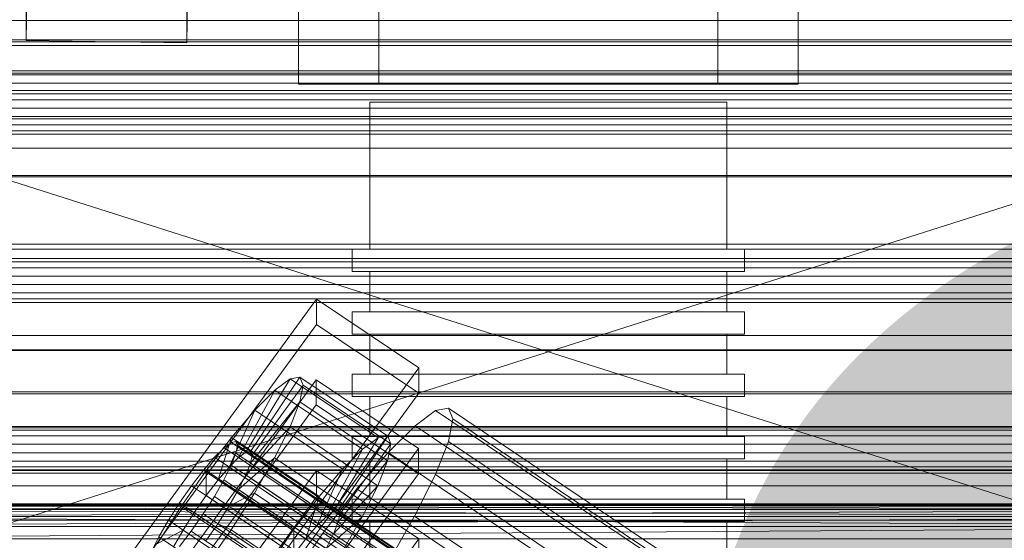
# Model space of a CAD drawing. Header units: millimetres. Extents: x -4395 to 65662, y -65530 to 6847.
# Tile 324 of 656: x -379 to -269, y -33806 to -33748. Entities that reach past the tile are written whole.
import ezdxf

# ---------------------------------------------------------------- set-up
doc = ezdxf.new("R2010")
doc.units = ezdxf.units.MM
for name, color, linetype, lineweight in [('COTAS_O', 1, 'Continuous', 0), ('frontal_briquetadora', 7, 'Continuous', 0), ('frontal_C01', 7, 'Continuous', 0), ('frontal_C02', 7, 'Continuous', 0), ('frontal_C03', 7, 'Continuous', 0), ('frontal_dosificador', 7, 'Continuous', 0), ('frontal_secador', 7, 'Continuous', 0)]:
    doc.layers.add(name, color=color, linetype=linetype, lineweight=lineweight)
doc.dimstyles.new('R19_100', dxfattribs={"dimtxt": 250, "dimasz": 150, "dimexe": 150, "dimexo": 80, "dimgap": 100, "dimtad": 1, "dimtih": 1, "dimtoh": 1, "dimdsep": 46, "dimcen": 0.09, "dimadec": 0, "dimazin": 0, "dimtfac": 1, "dimtdec": 4, "dimtofl": 0, "dimtmove": 0, "dimatfit": 3, "dimfxl": 1, "dimtolj": 1, "dimtzin": 0, "dimarcsym": 0})

# ---------------------------------------------------------------- blocks, each defined once
blk = doc.blocks.new('DIM_R33_43')
at = {"layer": 'COTAS_O'}
for p, q in [((-1725, -33700), (-1575, -33655)), ((1725, -33700), (1575, -33655)), ((-1725, -34400), (-1725, -33700)), ((-1725, -33700), (1725, -33700)), ((-1725, -33700), (-1575, -33745)), ((1725, -33700), (1575, -33745)), ((1725, -34400), (1725, -33700))]:
    blk.add_line(p, q, dxfattribs=at)
blk.add_text('3450 O', height=250, dxfattribs=at).set_placement((0, -33600))
blk = doc.blocks.new('DIM_R33_46')
at = {"layer": 'COTAS_O'}
for p, q in [((-650, -33700), (50, -33700)), ((50, -33700), (5, -33850)), ((50, -34900), (50, -33700)), ((50, -33700), (95, -33850)), ((50, -34900), (5, -34750)), ((50, -34900), (95, -34750)), ((-650, -34900), (50, -34900))]:
    blk.add_line(p, q, dxfattribs=at)
blk.add_text('1200 O', height=250, rotation=90, dxfattribs=at).set_placement((-50, -34300))

msp = doc.modelspace()

# ---------------------------------------------------------------- linework, layer by layer
at = {"layer": 'frontal_briquetadora'}
for p, q in [((-348, -33700), (-348, -33755)), ((-339, -33700), (-339, -33755)), ((-301, -33700), (-301, -33755)), ((-292, -33700), (-292, -33755)), ((-210, -33820), (-430, -33750)), ((-430, -33750), (-210, -33750)), ((-210, -33750), (-430, -33820)), ((-292, -33755), (-348, -33755)), ((-301, -33755), (-339, -33755)), ((-338.019, -33757), (-340, -33757)), ((-340, -33757), (-340, -33773.5)), ((-332.47, -33757), (-338.019, -33757)), ((-324.45, -33757), (-332.47, -33757)), ((-315.55, -33757), (-324.45, -33757)), ((-307.53, -33757), (-315.55, -33757)), ((-301.981, -33757), (-307.53, -33757)), ((-300, -33757), (-301.981, -33757)), ((-300, -33757), (-300, -33773.5)), ((-339.821, -33773.5), (-342, -33773.5)), ((-342, -33773.5), (-342, -33776)), ((-338.019, -33773.5), (-340, -33773.5)), ((-333.717, -33773.5), (-339.821, -33773.5)), ((-332.47, -33773.5), (-338.019, -33773.5)), ((-324.895, -33773.5), (-333.717, -33773.5)), ((-324.45, -33773.5), (-332.47, -33773.5)), ((-315.105, -33773.5), (-324.895, -33773.5)), ((-315.55, -33773.5), (-324.45, -33773.5)), ((-307.53, -33773.5), (-315.55, -33773.5)), ((-306.283, -33773.5), (-315.105, -33773.5)), ((-301.981, -33773.5), (-307.53, -33773.5)), ((-300.179, -33773.5), (-306.283, -33773.5)), ((-300, -33773.5), (-301.981, -33773.5)), ((-298, -33773.5), (-300.179, -33773.5)), ((-298, -33773.5), (-298, -33776)), ((-339.821, -33776), (-342, -33776)), ((-338.019, -33776), (-340, -33776)), ((-340, -33776), (-340, -33780.5)), ((-333.717, -33776), (-339.821, -33776)), ((-332.47, -33776), (-338.019, -33776)), ((-324.895, -33776), (-333.717, -33776)), ((-324.45, -33776), (-332.47, -33776)), ((-315.105, -33776), (-324.895, -33776)), ((-315.55, -33776), (-324.45, -33776)), ((-307.53, -33776), (-315.55, -33776)), ((-306.283, -33776), (-315.105, -33776)), ((-301.981, -33776), (-307.53, -33776)), ((-300.179, -33776), (-306.283, -33776)), ((-300, -33776), (-301.981, -33776)), ((-298, -33776), (-300.179, -33776)), ((-300, -33776), (-300, -33780.5)), ((-339.821, -33780.5), (-342, -33780.5)), ((-342, -33780.5), (-342, -33783)), ((-338.019, -33780.5), (-340, -33780.5)), ((-333.717, -33780.5), (-339.821, -33780.5)), ((-332.47, -33780.5), (-338.019, -33780.5)), ((-324.895, -33780.5), (-333.717, -33780.5)), ((-324.45, -33780.5), (-332.47, -33780.5)), ((-315.105, -33780.5), (-324.895, -33780.5)), ((-315.55, -33780.5), (-324.45, -33780.5)), ((-307.53, -33780.5), (-315.55, -33780.5)), ((-306.283, -33780.5), (-315.105, -33780.5)), ((-301.981, -33780.5), (-307.53, -33780.5)), ((-300.179, -33780.5), (-306.283, -33780.5)), ((-300, -33780.5), (-301.981, -33780.5)), ((-298, -33780.5), (-300.179, -33780.5)), ((-298, -33780.5), (-298, -33783)), ((-339.821, -33783), (-342, -33783)), ((-338.019, -33783), (-340, -33783)), ((-340, -33783), (-340, -33787.5)), ((-333.717, -33783), (-339.821, -33783)), ((-332.47, -33783), (-338.019, -33783)), ((-324.895, -33783), (-333.717, -33783)), ((-324.45, -33783), (-332.47, -33783)), ((-315.105, -33783), (-324.895, -33783)), ((-315.55, -33783), (-324.45, -33783)), ((-307.53, -33783), (-315.55, -33783)), ((-306.283, -33783), (-315.105, -33783)), ((-301.981, -33783), (-307.53, -33783)), ((-300.179, -33783), (-306.283, -33783)), ((-300, -33783), (-301.981, -33783)), ((-298, -33783), (-300.179, -33783)), ((-300, -33783), (-300, -33787.5)), ((-339.821, -33787.5), (-342, -33787.5)), ((-342, -33787.5), (-342, -33790)), ((-338.019, -33787.5), (-340, -33787.5)), ((-333.717, -33787.5), (-339.821, -33787.5)), ((-332.47, -33787.5), (-338.019, -33787.5)), ((-324.895, -33787.5), (-333.717, -33787.5)), ((-324.45, -33787.5), (-332.47, -33787.5)), ((-315.105, -33787.5), (-324.895, -33787.5)), ((-315.55, -33787.5), (-324.45, -33787.5)), ((-307.53, -33787.5), (-315.55, -33787.5)), ((-306.283, -33787.5), (-315.105, -33787.5)), ((-301.981, -33787.5), (-307.53, -33787.5)), ((-300.179, -33787.5), (-306.283, -33787.5)), ((-300, -33787.5), (-301.981, -33787.5)), ((-298, -33787.5), (-300.179, -33787.5)), ((-298, -33787.5), (-298, -33790)), ((-339.821, -33790), (-342, -33790)), ((-338.019, -33790), (-340, -33790)), ((-340, -33790), (-340, -33794.5)), ((-333.717, -33790), (-339.821, -33790)), ((-332.47, -33790), (-338.019, -33790)), ((-324.895, -33790), (-333.717, -33790)), ((-324.45, -33790), (-332.47, -33790)), ((-315.105, -33790), (-324.895, -33790)), ((-315.55, -33790), (-324.45, -33790)), ((-307.53, -33790), (-315.55, -33790)), ((-306.283, -33790), (-315.105, -33790)), ((-301.981, -33790), (-307.53, -33790)), ((-300.179, -33790), (-306.283, -33790)), ((-300, -33790), (-301.981, -33790)), ((-298, -33790), (-300.179, -33790)), ((-300, -33790), (-300, -33794.5)), ((-339.821, -33794.5), (-342, -33794.5)), ((-342, -33794.5), (-342, -33797)), ((-338.019, -33794.5), (-340, -33794.5)), ((-333.717, -33794.5), (-339.821, -33794.5)), ((-332.47, -33794.5), (-338.019, -33794.5)), ((-324.895, -33794.5), (-333.717, -33794.5)), ((-324.45, -33794.5), (-332.47, -33794.5)), ((-315.105, -33794.5), (-324.895, -33794.5)), ((-315.55, -33794.5), (-324.45, -33794.5)), ((-307.53, -33794.5), (-315.55, -33794.5)), ((-306.283, -33794.5), (-315.105, -33794.5)), ((-301.981, -33794.5), (-307.53, -33794.5)), ((-300.179, -33794.5), (-306.283, -33794.5)), ((-300, -33794.5), (-301.981, -33794.5)), ((-298, -33794.5), (-300.179, -33794.5)), ((-298, -33794.5), (-298, -33797)), ((-339.821, -33797), (-342, -33797)), ((-338.019, -33797), (-340, -33797)), ((-340, -33797), (-340, -33801.5)), ((-333.717, -33797), (-339.821, -33797)), ((-332.47, -33797), (-338.019, -33797)), ((-324.895, -33797), (-333.717, -33797)), ((-324.45, -33797), (-332.47, -33797)), ((-315.105, -33797), (-324.895, -33797)), ((-315.55, -33797), (-324.45, -33797)), ((-307.53, -33797), (-315.55, -33797)), ((-306.283, -33797), (-315.105, -33797)), ((-301.981, -33797), (-307.53, -33797)), ((-300.179, -33797), (-306.283, -33797)), ((-300, -33797), (-301.981, -33797)), ((-298, -33797), (-300.179, -33797)), ((-300, -33797), (-300, -33801.5)), ((-210, -33802.05), (-430, -33802.209)), ((-210, -33802.05), (-430, -33802.05)), ((-210, -33802.209), (-430, -33802.05)), ((-210, -33802.209), (-430, -33802.684)), ((-210, -33802.209), (-430, -33802.209)), ((-210, -33802.684), (-430, -33802.209)), ((-339.821, -33801.5), (-342, -33801.5)), ((-342, -33801.5), (-342, -33804)), ((-338.019, -33801.5), (-340, -33801.5)), ((-333.717, -33801.5), (-339.821, -33801.5)), ((-332.47, -33801.5), (-338.019, -33801.5)), ((-324.895, -33801.5), (-333.717, -33801.5)), ((-324.45, -33801.5), (-332.47, -33801.5)), ((-315.105, -33801.5), (-324.895, -33801.5)), ((-315.55, -33801.5), (-324.45, -33801.5)), ((-307.53, -33801.5), (-315.55, -33801.5)), ((-306.283, -33801.5), (-315.105, -33801.5)), ((-301.981, -33801.5), (-307.53, -33801.5)), ((-300.179, -33801.5), (-306.283, -33801.5)), ((-300, -33801.5), (-301.981, -33801.5)), ((-298, -33801.5), (-300.179, -33801.5)), ((-298, -33801.5), (-298, -33804)), ((-210, -33802.684), (-430, -33803.471)), ((-210, -33802.684), (-430, -33802.684)), ((-210, -33803.471), (-430, -33802.684)), ((-210, -33803.471), (-430, -33804.562)), ((-210, -33803.471), (-430, -33803.471)), ((-210, -33804.562), (-430, -33803.471)), ((-210, -33804.562), (-430, -33805.946)), ((-210, -33804.562), (-430, -33804.562)), ((-339.821, -33804), (-342, -33804)), ((-338.019, -33804), (-340, -33804)), ((-340, -33804), (-340, -33808.5)), ((-333.717, -33804), (-339.821, -33804)), ((-332.47, -33804), (-338.019, -33804)), ((-324.895, -33804), (-333.717, -33804)), ((-324.45, -33804), (-332.47, -33804)), ((-315.105, -33804), (-324.895, -33804)), ((-315.55, -33804), (-324.45, -33804)), ((-307.53, -33804), (-315.55, -33804)), ((-306.283, -33804), (-315.105, -33804)), ((-301.981, -33804), (-307.53, -33804)), ((-300.179, -33804), (-306.283, -33804)), ((-300, -33804), (-301.981, -33804)), ((-298, -33804), (-300.179, -33804)), ((-300, -33804), (-300, -33808.5)), ((-210, -33805.946), (-430, -33805.946))]:
    msp.add_line(p, q, dxfattribs=at)
at = {"layer": 'frontal_C01'}
for p, q in [((425, -33747.837), (-425, -33747.837)), ((425, -33750.663), (-425, -33750.663)), ((-425, -33762.175), (425, -33762.175)), ((-373.501, -33816.807), (-345.969, -33779.096)), ((-345.981, -33781.918), (-345.969, -33779.096)), ((-345.969, -33779.096), (-334.501, -33786.803)), ((-345.981, -33781.918), (-373.513, -33819.63)), ((-334.513, -33789.626), (-345.981, -33781.918)), ((-334.501, -33786.803), (-362.033, -33824.514)), ((-334.501, -33786.803), (-334.513, -33789.626)), ((-373.539, -33825.839), (-346.008, -33788.128)), ((-353.892, -33796.25), (-348.918, -33788.035)), ((-353.378, -33796.156), (-347.835, -33787.837)), ((-348.918, -33788.035), (-350.645, -33789.296)), ((-347.835, -33787.837), (-348.918, -33788.035)), ((-348.918, -33788.035), (-339.088, -33794.641)), ((-347.835, -33787.837), (-338.005, -33794.443)), ((-347.47, -33788.716), (-347.835, -33787.837)), ((-346.02, -33790.95), (-346.008, -33788.128)), ((-346.008, -33788.128), (-334.539, -33795.835)), ((-353.205, -33796.573), (-347.47, -33788.716)), ((-347.847, -33790.613), (-347.47, -33788.716)), ((-347.47, -33788.716), (-337.64, -33795.323)), ((-362.045, -33827.337), (-334.513, -33789.626)), ((-354.71, -33796.847), (-350.645, -33789.296)), ((-350.645, -33789.296), (-352.899, -33791.536)), ((-350.645, -33789.296), (-340.816, -33795.903)), ((-346.02, -33790.95), (-373.551, -33828.662)), ((-353.384, -33797.471), (-347.847, -33790.613)), ((-348.941, -33793.397), (-347.847, -33790.613)), ((-347.847, -33790.613), (-338.017, -33797.219)), ((-334.551, -33798.658), (-346.02, -33790.95)), ((-331.181, -33791.321), (-332.629, -33791.585)), ((-330.692, -33792.496), (-331.181, -33791.321)), ((-331.181, -33791.321), (-146.872, -33915.19)), ((-355.777, -33797.908), (-352.899, -33791.536)), ((-352.899, -33791.536), (-355.525, -33794.6)), ((-352.899, -33791.536), (-343.069, -33798.142)), ((-332.629, -33791.585), (-334.938, -33793.272)), ((-332.629, -33791.585), (-148.32, -33915.455)), ((-331.197, -33795.032), (-330.692, -33792.496)), ((-330.692, -33792.496), (-146.383, -33916.366)), ((-353.902, -33798.79), (-348.941, -33793.397)), ((-350.678, -33796.88), (-348.941, -33793.397)), ((-348.941, -33793.397), (-339.111, -33800.004)), ((-334.938, -33793.272), (-337.95, -33796.266)), ((-334.938, -33793.272), (-150.629, -33917.141)), ((-355.525, -33794.6), (-358.345, -33798.281)), ((-357.021, -33799.36), (-355.525, -33794.6)), ((-355.525, -33794.6), (-345.695, -33801.206)), ((-339.088, -33794.641), (-344.062, -33802.856)), ((-338.005, -33794.443), (-343.549, -33802.763)), ((-340.816, -33795.903), (-339.088, -33794.641)), ((-339.088, -33794.641), (-338.005, -33794.443)), ((-338.005, -33794.443), (-337.64, -33795.323)), ((-334.539, -33795.835), (-362.071, -33833.547)), ((-356.348, -33795.746), (-357.415, -33796.807)), ((-355.53, -33795.149), (-356.348, -33795.746)), ((-356.348, -33795.746), (-142.549, -33939.435)), ((-355.017, -33795.055), (-355.53, -33795.149)), ((-355.53, -33795.149), (-141.731, -33938.837)), ((-355.022, -33796.37), (-354.844, -33795.472)), ((-354.844, -33795.472), (-355.017, -33795.055)), ((-355.017, -33795.055), (-141.218, -33938.743)), ((-354.844, -33795.472), (-141.045, -33939.16)), ((-337.64, -33795.323), (-343.376, -33803.179)), ((-337.64, -33795.323), (-338.017, -33797.219)), ((-334.539, -33795.835), (-334.551, -33798.658)), ((-332.659, -33798.755), (-331.197, -33795.032)), ((-331.197, -33795.032), (-146.887, -33918.901)), ((-357.415, -33796.807), (-358.659, -33798.259)), ((-357.415, -33796.807), (-143.617, -33940.495)), ((-355.777, -33797.908), (-354.71, -33796.847)), ((-355.541, -33797.689), (-355.022, -33796.37)), ((-355.022, -33796.37), (-141.224, -33940.058)), ((-354.725, -33800.44), (-350.678, -33796.88)), ((-354.71, -33796.847), (-353.892, -33796.25)), ((-344.88, -33803.454), (-354.71, -33796.847)), ((-353.892, -33796.25), (-353.378, -33796.156)), ((-344.062, -33802.856), (-353.892, -33796.25)), ((-353.205, -33796.573), (-353.384, -33797.471)), ((-343.549, -33802.763), (-353.378, -33796.156)), ((-353.378, -33796.156), (-353.205, -33796.573)), ((-343.376, -33803.179), (-353.205, -33796.573)), ((-352.938, -33800.824), (-350.678, -33796.88)), ((-350.678, -33796.88), (-340.848, -33803.487)), ((-340.816, -33795.903), (-344.88, -33803.454)), ((-343.069, -33798.142), (-340.816, -33795.903)), ((-337.95, -33796.266), (-341.461, -33800.362)), ((-337.95, -33796.266), (-153.641, -33920.135)), ((-357.021, -33799.36), (-355.777, -33797.908)), ((-356.363, -33799.339), (-355.541, -33797.689)), ((-345.947, -33804.515), (-355.777, -33797.908)), ((-355.541, -33797.689), (-141.742, -33941.377)), ((-353.384, -33797.471), (-353.902, -33798.79)), ((-343.554, -33804.077), (-353.384, -33797.471)), ((-338.017, -33797.219), (-343.554, -33804.077)), ((-338.017, -33797.219), (-339.111, -33800.004)), ((-362.083, -33836.369), (-334.551, -33798.658)), ((-358.345, -33798.281), (-361.166, -33802.327)), ((-358.659, -33798.259), (-359.995, -33800.002)), ((-358.659, -33798.259), (-144.861, -33941.947)), ((-358.345, -33798.281), (-358.357, -33801.103)), ((-348.515, -33804.887), (-358.345, -33798.281)), ((-353.902, -33798.79), (-354.725, -33800.44)), ((-344.073, -33805.397), (-353.902, -33798.79)), ((-343.069, -33798.142), (-345.947, -33804.515)), ((-345.695, -33801.206), (-343.069, -33798.142)), ((-334.981, -33803.411), (-332.659, -33798.755)), ((-332.659, -33798.755), (-148.35, -33922.624)), ((-359.995, -33800.002), (-361.332, -33801.919)), ((-146.196, -33943.691), (-359.995, -33800.002)), ((-358.357, -33801.103), (-357.021, -33799.36)), ((-357.434, -33801.207), (-356.363, -33799.339)), ((-347.191, -33805.966), (-357.021, -33799.36)), ((-356.363, -33799.339), (-142.565, -33943.027)), ((-339.111, -33800.004), (-344.073, -33805.397)), ((-339.111, -33800.004), (-340.848, -33803.487)), ((-359.693, -33803.02), (-358.357, -33801.103)), ((-358.68, -33803.166), (-357.434, -33801.207)), ((-358.357, -33801.103), (-348.527, -33807.71)), ((-357.434, -33801.207), (-143.635, -33944.895)), ((-354.725, -33800.44), (-355.796, -33802.308)), ((-355.796, -33802.308), (-352.938, -33800.824)), ((-355.569, -33804.96), (-352.938, -33800.824)), ((-344.895, -33807.046), (-354.725, -33800.44)), ((-352.938, -33800.824), (-343.108, -33807.431)), ((-348.515, -33804.887), (-345.695, -33801.206)), ((-345.695, -33801.206), (-347.191, -33805.966)), ((-341.461, -33800.362), (-345.231, -33805.283)), ((-341.461, -33800.362), (-157.152, -33924.232)), ((-361.166, -33802.327), (-363.797, -33806.463)), ((-361.332, -33801.919), (-362.578, -33803.878)), ((-361.332, -33801.919), (-147.533, -33945.607)), ((-359.693, -33803.02), (-361.166, -33802.327)), ((-361.166, -33802.327), (-351.336, -33808.933)), ((-355.796, -33802.308), (-357.042, -33804.267)), ((-345.966, -33808.914), (-355.796, -33802.308)), ((-360.939, -33804.979), (-359.693, -33803.02)), ((-360.017, -33805.083), (-358.68, -33803.166)), ((-349.863, -33809.626), (-359.693, -33803.02)), ((-358.68, -33803.166), (-144.881, -33946.855)), ((-344.88, -33803.454), (-345.947, -33804.515)), ((-340.848, -33803.487), (-344.895, -33807.046)), ((-344.062, -33802.856), (-344.88, -33803.454)), ((-343.549, -33802.763), (-344.062, -33802.856)), ((-343.554, -33804.077), (-343.376, -33803.179)), ((-343.376, -33803.179), (-343.549, -33802.763)), ((-340.848, -33803.487), (-343.108, -33807.431)), ((-338.003, -33808.683), (-334.981, -33803.411)), ((-334.981, -33803.411), (-150.672, -33927.28)), ((-362.578, -33803.878), (-363.648, -33805.746)), ((-362.578, -33803.878), (-148.779, -33947.566)), ((-357.042, -33804.267), (-358.378, -33806.184)), ((-357.042, -33804.267), (-355.569, -33804.96)), ((-347.212, -33810.874), (-357.042, -33804.267)), ((-345.947, -33804.515), (-347.191, -33805.966)), ((-344.073, -33805.397), (-343.554, -33804.077)), ((-363.648, -33805.746), (-364.471, -33807.396)), ((-360.939, -33804.979), (-363.797, -33806.463)), ((-363.648, -33805.746), (-149.85, -33949.434)), ((-362.01, -33806.847), (-360.939, -33804.979)), ((-361.352, -33806.826), (-360.017, -33805.083)), ((-351.109, -33811.585), (-360.939, -33804.979)), ((-360.017, -33805.083), (-146.218, -33948.771)), ((-358.39, -33809.006), (-355.569, -33804.96)), ((-355.569, -33804.96), (-345.739, -33811.567)), ((-351.336, -33808.933), (-348.515, -33804.887)), ((-345.231, -33805.283), (-349.002, -33810.692)), ((-348.527, -33807.71), (-348.515, -33804.887)), ((-160.922, -33929.152), (-345.231, -33805.283)), ((-344.895, -33807.046), (-344.073, -33805.397)), ((-347.191, -33805.966), (-348.527, -33807.71))]:
    msp.add_line(p, q, dxfattribs=at)
at = {"layer": 'frontal_C02'}
for p, q in [((-378.512, -33750.105), (-375.644, -33556.7)), ((-360.514, -33750.348), (-357.646, -33556.943)), ((-378.512, -33744.143), (-378.512, -33750.105)), ((-360.514, -33750.348), (-360.514, -33744.387)), ((425, -33750.245), (-425, -33750.245)), ((-378.512, -33750.105), (-360.514, -33750.348)), ((425, -33753.931), (-425, -33753.931)), ((-425, -33765.386), (425, -33765.386)), ((-373.501, -33835.805), (-345.969, -33798.283)), ((-345.981, -33801.263), (-345.969, -33798.283)), ((-345.969, -33798.283), (-334.501, -33805.952)), ((-345.981, -33801.263), (-373.513, -33838.786)), ((-334.513, -33808.932), (-345.981, -33801.263)), ((-334.501, -33805.952), (-362.033, -33843.474)), ((-334.501, -33805.952), (-334.513, -33808.932))]:
    msp.add_line(p, q, dxfattribs=at)
at = {"layer": 'frontal_C03'}
for p, q in [((1270, -33755.693), (-1230, -33755.693)), ((1270, -33756.079), (-1230, -33756.079)), ((1270, -33756.745), (-1230, -33756.745)), ((-1230, -33757.677), (1270, -33757.677)), ((1270, -33758.619), (-1230, -33758.619)), ((1270, -33759.551), (-1230, -33759.551)), ((1270, -33760.217), (-1230, -33760.217)), ((1270, -33760.603), (-1230, -33760.603)), ((1270, -33774.534), (-1230, -33774.534)), ((1270, -33774.92), (-1230, -33774.92)), ((1270, -33775.586), (-1230, -33775.586)), ((-1230, -33776.518), (1270, -33776.518)), ((1270, -33777.46), (-1230, -33777.46)), ((1270, -33778.392), (-1230, -33778.392)), ((1270, -33779.058), (-1230, -33779.058)), ((1270, -33779.444), (-1230, -33779.444)), ((1270, -33784.766), (-1230, -33784.766)), ((1270, -33784.851), (-1230, -33784.851)), ((1270, -33789.465), (-1230, -33789.465)), ((1270, -33789.707), (-1230, -33789.707)), ((1270, -33793.375), (-1230, -33793.375)), ((1270, -33793.761), (-1230, -33793.761)), ((1270, -33794.427), (-1230, -33794.427)), ((-1230, -33795.359), (1270, -33795.359)), ((1270, -33796.301), (-1230, -33796.301)), ((1270, -33797.233), (-1230, -33797.233)), ((1270, -33797.899), (-1230, -33797.899)), ((1270, -33798.234), (-1230, -33798.234)), ((1270, -33798.285), (-1230, -33798.285)), ((1270, -33798.596), (-1230, -33798.596))]:
    msp.add_line(p, q, dxfattribs=at)
at = {"layer": 'frontal_dosificador'}
msp.add_line((-150, -33800), (-1850, -33800), dxfattribs=at)
at = {"layer": 'frontal_secador'}
for p, q in [((1360, -33753.5), (-1360, -33753.5)), ((1250, -33753.75), (-1250, -33753.75)), ((1360, -33754.863), (-1360, -33754.863)), ((1360, -33758.859), (-1360, -33758.859)), ((1360, -33765.216), (-1360, -33765.216)), ((1360, -33773.5), (-1360, -33773.5)), ((1250, -33772.924), (-1250, -33772.924)), ((1360, -33783.147), (-1360, -33783.147)), ((-1360, -33793.5), (1360, -33793.5)), ((-1250, -33793.5), (1250, -33793.5)), ((1360, -33803.853), (-1360, -33803.853))]:
    msp.add_line(p, q, dxfattribs=at)

# ---------------------------------------------------------------- dimensions: what is measured, and where the dimension line sits
at = {"layer": 'COTAS_O'}
for p1, p2, distance, picture, middle in [((-650, -34900), (-650, -33700), -700, 'DIM_R33_46', (50, -34300)), ((-1725, -34400), (1725, -34400), 700, 'DIM_R33_43', (0, -33700))]:
    dim = msp.add_aligned_dim(p1=p1, p2=p2, distance=distance, text='<> O', dimstyle='R19_100', dxfattribs=at)
    dim.commit()
    dim.dimension.update_dxf_attribs({"geometry": picture, "text_midpoint": middle})

doc.saveas('drawing.dxf')
